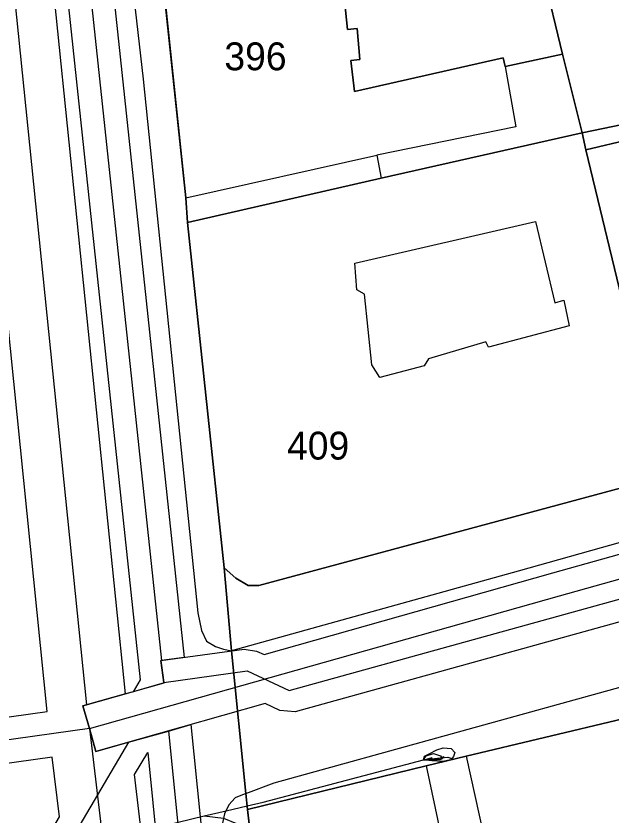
# Model space of a CAD drawing. Extents: x -263423 to -261326, y -1240067 to -1237864.
# Drawn here: x -263190.5 to -263147.7, y -1239708 to -1239650.6 of the extents above; entities that cross this region are included whole.
import ezdxf

# ---------------------------------------------------------------- set-up
doc = ezdxf.new("R2010")
doc.units = 0
for name, color, linetype in [('body_kn', 7, 'Continuous'), ('kladpar_druhypozemkov', 7, 'Continuous'), ('kladpar_hranice', 7, 'Continuous'), ('kladpar_parcelnecisla', 7, 'Continuous'), ('kladpar_plochy', 7, 'Continuous'), ('tarchy_linie', 7, 'Continuous'), ('zappar_hrandruhpozemk', 7, 'Continuous')]:
    doc.layers.add(name, color=color, linetype=linetype)

msp = doc.modelspace()

# ---------------------------------------------------------------- linework, layer by layer
at = {"layer": 'body_kn'}
for p, q in [((-263166.69, -1239651.56), (-263166.69, -1239651.56)), ((-263165.99, -1239651.5), (-263165.99, -1239651.5)), ((-263151.27, -1239653.34), (-263151.27, -1239653.34)), ((-263166.44, -1239653.79), (-263166.44, -1239653.79)), ((-263165.8, -1239653.72), (-263165.8, -1239653.72)), ((-263155.52, -1239653.59), (-263155.52, -1239653.59)), ((-263155.39, -1239654.23), (-263155.39, -1239654.23)), ((-263155.39, -1239654.23), (-263155.39, -1239654.23)), ((-263181.35, -1239655.13), (-263181.35, -1239655.13)), ((-263166.18, -1239656.01), (-263166.18, -1239656.01)), ((-263154.62, -1239658.55), (-263154.62, -1239658.55)), ((-263149.86, -1239658.99), (-263149.86, -1239658.99)), ((-263149.86, -1239658.99), (-263149.86, -1239658.99)), ((-263149.61, -1239660.19), (-263149.61, -1239660.19)), ((-263164.59, -1239660.58), (-263164.59, -1239660.58)), ((-263164.59, -1239660.58), (-263164.59, -1239660.58)), ((-263164.27, -1239662.23), (-263164.27, -1239662.23)), ((-263178.29, -1239663.64), (-263178.29, -1239663.64)), ((-263178.29, -1239663.64), (-263178.29, -1239663.64)), ((-263178.16, -1239665.42), (-263178.16, -1239665.42)), ((-263153.22, -1239665.34), (-263153.22, -1239665.34)), ((-263166.16, -1239668.33), (-263166.16, -1239668.33)), ((-263166.16, -1239668.33), (-263166.16, -1239668.33)), ((-263166.03, -1239670.24), (-263166.03, -1239670.24)), ((-263165.46, -1239670.56), (-263165.46, -1239670.56)), ((-263151.82, -1239671.18), (-263151.82, -1239671.18)), ((-263151.18, -1239670.99), (-263151.18, -1239670.99)), ((-263150.8, -1239672.84), (-263150.8, -1239672.84)), ((-263156.76, -1239673.98), (-263156.76, -1239673.98)), ((-263156.57, -1239674.36), (-263156.57, -1239674.36)), ((-263160.89, -1239675.19), (-263160.89, -1239675.19)), ((-263164.95, -1239675.64), (-263164.95, -1239675.64)), ((-263161.2, -1239675.7), (-263161.2, -1239675.7)), ((-263164.38, -1239676.53), (-263164.38, -1239676.53)), ((-263175.53, -1239690.19), (-263175.53, -1239690.19)), ((-263154.45, -1239690.43), (-263154.45, -1239690.43)), ((-263151.96, -1239690.56), (-263151.96, -1239690.56)), ((-263174.7, -1239690.95), (-263174.7, -1239690.95)), ((-263173.81, -1239691.46), (-263173.81, -1239691.46)), ((-263173.05, -1239691.46), (-263173.05, -1239691.46)), ((-263151.5, -1239692.2), (-263151.5, -1239692.2)), ((-263177.43, -1239693.43), (-263177.43, -1239693.43)), ((-263177.17, -1239694.7), (-263177.17, -1239694.7)), ((-263176.79, -1239695.46), (-263176.79, -1239695.46)), ((-263176.16, -1239695.85), (-263176.16, -1239695.85)), ((-263175.58, -1239696.04), (-263175.58, -1239696.04)), ((-263174.1, -1239696.03), (-263174.1, -1239696.03)), ((-263178.4, -1239696.63), (-263178.4, -1239696.63)), ((-263175.01, -1239696.16), (-263175.01, -1239696.16)), ((-263173.21, -1239696.17), (-263173.21, -1239696.17)), ((-263172.66, -1239696.42), (-263172.66, -1239696.42)), ((-263180.07, -1239696.86), (-263180.07, -1239696.86)), ((-263180.04, -1239696.86), (-263180.04, -1239696.86)), ((-263173.88, -1239697.59), (-263173.88, -1239697.59)), ((-263181.56, -1239698.23), (-263181.56, -1239698.23)), ((-263179.85, -1239698.42), (-263179.85, -1239698.42)), ((-263179.85, -1239698.42), (-263179.85, -1239698.42)), ((-263179.84, -1239698.46), (-263179.84, -1239698.46)), ((-263182.62, -1239699.24), (-263182.62, -1239699.24)), ((-263182.62, -1239699.24), (-263182.62, -1239699.24)), ((-263182.06, -1239699.09), (-263182.06, -1239699.09)), ((-263170.87, -1239699.01), (-263170.87, -1239699.01)), ((-263185.41, -1239700.03), (-263185.41, -1239700.03)), ((-263172.59, -1239699.94), (-263172.59, -1239699.94)), ((-263188.22, -1239700.5), (-263188.22, -1239700.5)), ((-263185.66, -1239700.1), (-263185.66, -1239700.1)), ((-263185.66, -1239700.1), (-263185.66, -1239700.1)), ((-263171.54, -1239700.43), (-263171.54, -1239700.43)), ((-263170.45, -1239700.53), (-263170.45, -1239700.53)), ((-263185.2, -1239701.74), (-263185.2, -1239701.74)), ((-263185.2, -1239701.74), (-263185.2, -1239701.74)), ((-263177.92, -1239701.45), (-263177.92, -1239701.45)), ((-263179.52, -1239701.91), (-263179.52, -1239701.91)), ((-263179.52, -1239701.91), (-263179.52, -1239701.91)), ((-263182.4, -1239702.72), (-263182.4, -1239702.72)), ((-263182.4, -1239702.72), (-263182.4, -1239702.72)), ((-263184.74, -1239703.38), (-263184.74, -1239703.38)), ((-263181.02, -1239703.45), (-263181.02, -1239703.45)), ((-263160.52, -1239703.53), (-263160.52, -1239703.53)), ((-263160.29, -1239703.26), (-263160.29, -1239703.26)), ((-263159.83, -1239703.11), (-263159.83, -1239703.11)), ((-263159.25, -1239703.16), (-263159.25, -1239703.16)), ((-263158.99, -1239703.45), (-263158.99, -1239703.45)), ((-263187.86, -1239703.78), (-263187.86, -1239703.78)), ((-263161.24, -1239703.99), (-263161.24, -1239703.99)), ((-263161.24, -1239703.99), (-263161.24, -1239703.99)), ((-263161.18, -1239703.72), (-263161.18, -1239703.72)), ((-263161.18, -1239703.72), (-263161.18, -1239703.72)), ((-263161.11, -1239703.95), (-263161.11, -1239703.95)), ((-263161.11, -1239703.95), (-263161.11, -1239703.95)), ((-263161.08, -1239704.01), (-263161.08, -1239704.01)), ((-263161.05, -1239703.68), (-263161.05, -1239703.68)), ((-263160.84, -1239703.56), (-263160.84, -1239703.56)), ((-263160.65, -1239704.04), (-263160.65, -1239704.04)), ((-263160.61, -1239703.81), (-263160.61, -1239703.81)), ((-263160.5, -1239704.01), (-263160.5, -1239704.01)), ((-263160.39, -1239703.97), (-263160.39, -1239703.97)), ((-263160.07, -1239703.99), (-263160.07, -1239703.99)), ((-263160.02, -1239703.69), (-263160.02, -1239703.69)), ((-263160.02, -1239703.84), (-263160.02, -1239703.84)), ((-263159.95, -1239703.81), (-263159.95, -1239703.81)), ((-263159.94, -1239703.83), (-263159.94, -1239703.83)), ((-263159.9, -1239703.91), (-263159.9, -1239703.91)), ((-263159.86, -1239704.1), (-263159.86, -1239704.1)), ((-263159.75, -1239703.74), (-263159.75, -1239703.74)), ((-263159.5, -1239703.78), (-263159.5, -1239703.78)), ((-263159.29, -1239703.87), (-263159.29, -1239703.87)), ((-263159.29, -1239703.97), (-263159.29, -1239703.97)), ((-263159.23, -1239703.98), (-263159.23, -1239703.98)), ((-263159.09, -1239703.73), (-263159.09, -1239703.73)), ((-263158.18, -1239703.72), (-263158.18, -1239703.72)), ((-263158.18, -1239703.72), (-263158.18, -1239703.72)), ((-263161.04, -1239704.42), (-263161.04, -1239704.42)), ((-263161.04, -1239704.42), (-263161.04, -1239704.42)), ((-263181.97, -1239705.04), (-263181.97, -1239705.04)), ((-263181.97, -1239705.04), (-263181.97, -1239705.04)), ((-263171.95, -1239705.63), (-263171.95, -1239705.63)), ((-263173.98, -1239706.39), (-263173.98, -1239706.39)), ((-263173.98, -1239706.39), (-263173.98, -1239706.39)), ((-263174.75, -1239706.71), (-263174.75, -1239706.71)), ((-263175.19, -1239707.22), (-263175.19, -1239707.22)), ((-263173.89, -1239707.28), (-263173.89, -1239707.28)), ((-263173.86, -1239707.54), (-263173.86, -1239707.54)), ((-263172.74, -1239707.02), (-263172.74, -1239707.02)), ((-263176.98, -1239707.99), (-263176.98, -1239707.99)), ((-263176.98, -1239707.99), (-263176.98, -1239707.99)), ((-263175.51, -1239707.85), (-263175.51, -1239707.85)), ((-263175.4, -1239707.63), (-263175.4, -1239707.63))]:
    msp.add_line(p, q, dxfattribs=at)
at = {"layer": 'kladpar_druhypozemkov'}
for p, q in [((-263172.7, -1239652.53), (-263172.7, -1239652.53)), ((-263168.7, -1239680.03), (-263168.7, -1239680.03))]:
    msp.add_line(p, q, dxfattribs=at)
at = {"layer": 'kladpar_hranice'}
msp.add_line((-263161.04, -1239704.42), (-263158.18, -1239703.72), dxfattribs=at)
for points in [[(-263187.46, -1239570.84), (-263187.16, -1239578.29), (-263186.84, -1239581.78), (-263187.22, -1239582.54), (-263185.87, -1239594.86), (-263184.65, -1239604.83), (-263183.3, -1239615.82), (-263182.92, -1239618.55), (-263181.63, -1239633.53), (-263180.28, -1239644.77), (-263179.9, -1239648.27), (-263178.29, -1239663.64), (-263178.16, -1239665.42), (-263175.53, -1239690.19), (-263175.01, -1239696.16), (-263173.98, -1239706.39), (-263173.86, -1239707.54), (-263171.93, -1239724.56)], [(-263147.54, -1239640.76), (-263145.28, -1239649.97), (-263143.39, -1239657.65), (-263149.86, -1239658.99), (-263151.27, -1239653.34), (-263154.01, -1239642.03), (-263147.54, -1239640.76)], [(-263154.01, -1239642.03), (-263151.27, -1239653.34), (-263155.39, -1239654.23), (-263155.52, -1239653.59), (-263166.18, -1239656.01), (-263166.44, -1239653.79), (-263165.8, -1239653.72), (-263165.99, -1239651.5), (-263166.69, -1239651.56), (-263167.34, -1239645.28), (-263154.01, -1239642.03)], [(-263168.16, -1239645.47), (-263167.34, -1239645.28), (-263166.69, -1239651.56), (-263165.99, -1239651.5), (-263165.8, -1239653.72), (-263166.44, -1239653.79), (-263166.18, -1239656.01), (-263155.52, -1239653.59), (-263155.39, -1239654.23), (-263151.27, -1239653.34), (-263149.86, -1239658.99), (-263164.27, -1239662.23), (-263178.16, -1239665.42), (-263178.29, -1239663.64), (-263179.9, -1239648.27), (-263168.16, -1239645.47)], [(-263141.55, -1239657.29), (-263140.09, -1239662.61), (-263145.16, -1239664), (-263146.37, -1239659.43), (-263149.61, -1239660.19), (-263149.86, -1239658.99), (-263143.39, -1239657.65), (-263141.55, -1239657.29)], [(-263149.86, -1239658.99), (-263149.61, -1239660.19), (-263144.82, -1239680.01), (-263144.63, -1239680.77), (-263144.12, -1239682.87), (-263143.93, -1239683.63), (-263173.05, -1239691.46), (-263173.81, -1239691.46), (-263174.7, -1239690.95), (-263175.53, -1239690.19), (-263178.16, -1239665.42), (-263164.27, -1239662.23), (-263149.86, -1239658.99)], [(-263137.42, -1239661.9), (-263133.61, -1239677.22), (-263134.86, -1239677.53), (-263144.82, -1239680.01), (-263149.61, -1239660.19), (-263146.37, -1239659.43), (-263145.16, -1239664), (-263140.09, -1239662.61), (-263139.83, -1239662.54), (-263138.63, -1239662.22), (-263137.42, -1239661.9)], [(-263146.95, -1239701.04), (-263158.18, -1239703.72), (-263161.04, -1239704.42), (-263173.86, -1239707.54), (-263173.98, -1239706.39), (-263175.01, -1239696.16), (-263175.53, -1239690.19), (-263174.7, -1239690.95), (-263173.81, -1239691.46), (-263173.05, -1239691.46), (-263143.93, -1239683.63)], [(-263158.18, -1239703.72), (-263146.95, -1239701.04), (-263133.95, -1239737.76), (-263133.38, -1239737.64), (-263131.79, -1239742.59), (-263128.22, -1239753.71), (-263127.39, -1239756.19), (-263167.44, -1239759.51), (-263171.93, -1239724.56), (-263173.86, -1239707.54), (-263161.04, -1239704.42)]]:
    msp.add_lwpolyline(points, dxfattribs=at)
at = {"layer": 'kladpar_plochy'}
for p, q in [((-263179.9, -1239648.27), (-263178.29, -1239663.64)), ((-263178.29, -1239663.64), (-263178.16, -1239665.42)), ((-263178.16, -1239665.42), (-263175.53, -1239690.19)), ((-263175.53, -1239690.19), (-263175.01, -1239696.16)), ((-263175.01, -1239696.16), (-263173.98, -1239706.39)), ((-263158.18, -1239703.72), (-263146.95, -1239701.04)), ((-263161.04, -1239704.42), (-263158.18, -1239703.72)), ((-263173.86, -1239707.54), (-263161.04, -1239704.42)), ((-263173.98, -1239706.39), (-263173.86, -1239707.54)), ((-263171.93, -1239724.56), (-263173.86, -1239707.54)), ((-263173.86, -1239707.54), (-263171.93, -1239724.56))]:
    msp.add_line(p, q, dxfattribs=at)
for points in [[(-263147.54, -1239640.76), (-263145.28, -1239649.97), (-263143.39, -1239657.65), (-263149.86, -1239658.99), (-263151.27, -1239653.34), (-263154.01, -1239642.03)], [(-263154.01, -1239642.03), (-263151.27, -1239653.34), (-263155.39, -1239654.23), (-263155.52, -1239653.59), (-263166.18, -1239656.01), (-263166.44, -1239653.79), (-263165.8, -1239653.72), (-263165.99, -1239651.5), (-263166.69, -1239651.56), (-263167.34, -1239645.28)], [(-263168.16, -1239645.47), (-263167.34, -1239645.28), (-263166.69, -1239651.56), (-263165.99, -1239651.5), (-263165.8, -1239653.72), (-263166.44, -1239653.79), (-263166.18, -1239656.01), (-263155.52, -1239653.59), (-263155.39, -1239654.23), (-263151.27, -1239653.34), (-263149.86, -1239658.99), (-263164.27, -1239662.23), (-263178.16, -1239665.42), (-263178.29, -1239663.64), (-263179.9, -1239648.27)], [(-263141.55, -1239657.29), (-263140.09, -1239662.61), (-263145.16, -1239664), (-263146.37, -1239659.43), (-263149.61, -1239660.19), (-263149.86, -1239658.99), (-263143.39, -1239657.65)], [(-263149.86, -1239658.99), (-263149.61, -1239660.19), (-263144.82, -1239680.01), (-263144.63, -1239680.77), (-263144.12, -1239682.87), (-263143.93, -1239683.63), (-263173.05, -1239691.46), (-263173.81, -1239691.46), (-263174.7, -1239690.95), (-263175.53, -1239690.19), (-263178.16, -1239665.42), (-263164.27, -1239662.23)], [(-263137.42, -1239661.9), (-263133.61, -1239677.22), (-263134.86, -1239677.53), (-263144.82, -1239680.01), (-263149.61, -1239660.19), (-263146.37, -1239659.43), (-263145.16, -1239664), (-263140.09, -1239662.61), (-263139.83, -1239662.54), (-263138.63, -1239662.22)]]:
    msp.add_lwpolyline(points, close=True, dxfattribs=at)
msp.add_lwpolyline([(-263146.95, -1239701.04), (-263158.18, -1239703.72), (-263161.04, -1239704.42), (-263173.86, -1239707.54), (-263173.98, -1239706.39), (-263175.01, -1239696.16), (-263175.53, -1239690.19), (-263174.7, -1239690.95), (-263173.81, -1239691.46), (-263173.05, -1239691.46), (-263143.93, -1239683.63)], dxfattribs=at)
at = {"layer": 'tarchy_linie'}
msp.add_line((-263192.88, -1239575.95), (-263180.04, -1239696.86), dxfattribs=at)
for points in [[(-263268.71, -1238927.12), (-263267.79, -1238939.46), (-263261.39, -1238992.43), (-263256.88, -1239047.83), (-263250.48, -1239103.25), (-263243.25, -1239168.79), (-263236.15, -1239234.34), (-263229.56, -1239288.24), (-263223.56, -1239342.68), (-263214.78, -1239419.75), (-263206.52, -1239497.31), (-263198.58, -1239574.76), (-263191.68, -1239638.38), (-263185.41, -1239700.03)], [(-263193.1, -1239574.41), (-263193.2, -1239574.43), (-263192.88, -1239575.95), (-263192.56, -1239577.47), (-263191.12, -1239577.17), (-263178.4, -1239696.63), (-263180.04, -1239696.86), (-263180.07, -1239696.86), (-263179.85, -1239698.42), (-263179.84, -1239698.46), (-263182.06, -1239699.09), (-263182.62, -1239699.24), (-263185.41, -1239700.03), (-263185.66, -1239700.1), (-263185.2, -1239701.74), (-263184.74, -1239703.38), (-263182.4, -1239702.72), (-263179.52, -1239701.91), (-263177.92, -1239701.45), (-263175.71, -1239723.46), (-263163.15, -1239829.86), (-263160.12, -1239829.56), (-263160.13, -1239831.12), (-263160.13, -1239832.68)], [(-263182.62, -1239699.24), (-263188.84, -1239638.08), (-263195.58, -1239575.96), (-263194.6, -1239575.78), (-263181.56, -1239698.23), (-263182.06, -1239699.09), (-263182.62, -1239699.24)], [(-263230.88, -1239706.5), (-263188.22, -1239700.5), (-263194.5, -1239638.68), (-263201.24, -1239576.77), (-263248.04, -1239582.1)], [(-263179.85, -1239698.42), (-263173.88, -1239697.59), (-263170.87, -1239699.01), (-263120.93, -1239685.18), (-263076.48, -1239673.23), (-263039.2, -1239662.63), (-262985.5, -1239647.83), (-262924.66, -1239632.02), (-262915.43, -1239631.16), (-262840.91, -1239608.6), (-262834.87, -1239603.16), (-262831.96, -1239601.93), (-262815.48, -1239596.45)], [(-263185.2, -1239701.74), (-263151.5, -1239692.2), (-263118.32, -1239682.9), (-263078.14, -1239672.76), (-263026.9, -1239658.04), (-262972.11, -1239643.08), (-262917.68, -1239628.4), (-262867.28, -1239613.64), (-262817.29, -1239598.81)], [(-262985.09, -1239649.35), (-263038.78, -1239664.15), (-263076.06, -1239674.75), (-263117.13, -1239685.79), (-263120.29, -1239686.64), (-263120.52, -1239686.7), (-263121.79, -1239687.05), (-263170.45, -1239700.53), (-263171.54, -1239700.43), (-263172.59, -1239699.94), (-263184.74, -1239703.38), (-263185.2, -1239701.74), (-263185.66, -1239700.1)], [(-263185.66, -1239700.1), (-263179.84, -1239698.46), (-263179.85, -1239698.42), (-263180.07, -1239696.86), (-263174.1, -1239696.03), (-263173.21, -1239696.17), (-263172.66, -1239696.42), (-263151.96, -1239690.56), (-263118.76, -1239681.26), (-263078.58, -1239671.12), (-263027.36, -1239656.4)], [(-263224.19, -1239691.23), (-263217.93, -1239690.05), (-263217.18, -1239690.2), (-263216.5, -1239691.44), (-263216.29, -1239692.69), (-263215.81, -1239696.48), (-263215.12, -1239701.56), (-263214.52, -1239705.12), (-263213.73, -1239710.83), (-263213.69, -1239715.49), (-263213.72, -1239716.07), (-263213.61, -1239716.44), (-263213.1, -1239716.53), (-263212.47, -1239716.38), (-263209.26, -1239714.91), (-263206.04, -1239713.63), (-263192.73, -1239711.7), (-263190.42, -1239711.05), (-263183.74, -1239709.64), (-263176.98, -1239707.99), (-263175.58, -1239708.16), (-263173.72, -1239708.94)], [(-263185.2, -1239701.74), (-263230.36, -1239708.08), (-263276.2, -1239715), (-263322.22, -1239722), (-263350.78, -1239726.36)], [(-263185.2, -1239701.74), (-263177.2, -1239769.3), (-263169.7, -1239837.34), (-263162.04, -1239904.96), (-263157.06, -1239950.07)], [(-263179.52, -1239701.91), (-263177.35, -1239723.64), (-263164.61, -1239831.56), (-263160.93, -1239881.34), (-263152.42, -1239949.77)], [(-263182.4, -1239702.72), (-263189.85, -1239715.38), (-263230.51, -1239721.58)], [(-263181.97, -1239705.04), (-263181.02, -1239703.45), (-263179.17, -1239722), (-263179.95, -1239722.04), (-263181.97, -1239705.04)], [(-263176.98, -1239707.99), (-263175.4, -1239707.63), (-263173.89, -1239707.28), (-263172.74, -1239707.02), (-263161.24, -1239703.99), (-263161.05, -1239703.68), (-263160.52, -1239703.53), (-263160.02, -1239703.69), (-263159.95, -1239703.81), (-263159.94, -1239703.83), (-263159.9, -1239703.91), (-263160.07, -1239703.99), (-263160.39, -1239703.97), (-263161.24, -1239703.99)], [(-263161.18, -1239703.72), (-263160.84, -1239703.56), (-263160.29, -1239703.26), (-263159.83, -1239703.11), (-263159.25, -1239703.16), (-263158.99, -1239703.45), (-263159.09, -1239703.73), (-263159.29, -1239703.97), (-263159.86, -1239704.1), (-263160.65, -1239704.04), (-263161.08, -1239704.01), (-263161.24, -1239703.99), (-263161.18, -1239703.72)], [(-263231.61, -1239720.18), (-263190.81, -1239713.96), (-263187.35, -1239708.08), (-263187.86, -1239703.78), (-263229.84, -1239709.68), (-263275.95, -1239716.62)], [(-263161.24, -1239703.99), (-263160.5, -1239704.01), (-263160.39, -1239703.97), (-263160.02, -1239703.84), (-263159.95, -1239703.81), (-263159.75, -1239703.74)], [(-263161.24, -1239703.99), (-263161.11, -1239703.95), (-263160.61, -1239703.81)], [(-263161.11, -1239703.95), (-263160.02, -1239703.84), (-263159.94, -1239703.83), (-263159.5, -1239703.78), (-263159.29, -1239703.87), (-263159.23, -1239703.98)]]:
    msp.add_lwpolyline(points, dxfattribs=at)
at = {"layer": 'zappar_hrandruhpozemk'}
for p, q in [((-263189.63, -1239581.09), (-263181.35, -1239655.13)), ((-263155.39, -1239654.23), (-263154.62, -1239658.55)), ((-263154.62, -1239658.55), (-263164.59, -1239660.58)), ((-263178.29, -1239663.64), (-263164.59, -1239660.58)), ((-263164.59, -1239660.58), (-263164.27, -1239662.23)), ((-263164.95, -1239675.64), (-263165.46, -1239670.56)), ((-263099.39, -1239674.92), (-263154.45, -1239690.43)), ((-263154.45, -1239690.43), (-263175.01, -1239696.16)), ((-263171.95, -1239705.63), (-263142.07, -1239697.35)), ((-263158.18, -1239703.72), (-263154.99, -1239718.26)), ((-263161.04, -1239704.42), (-263157.97, -1239719.09)), ((-263173.98, -1239706.39), (-263171.95, -1239705.63))]:
    msp.add_line(p, q, dxfattribs=at)
for points in [[(-263181.35, -1239655.13), (-263177.43, -1239693.43), (-263177.17, -1239694.7), (-263176.79, -1239695.46), (-263176.16, -1239695.85), (-263175.58, -1239696.04), (-263175.01, -1239696.16)], [(-263166.16, -1239668.33), (-263153.22, -1239665.34), (-263151.82, -1239671.18), (-263151.18, -1239670.99), (-263150.8, -1239672.84), (-263156.57, -1239674.36), (-263156.76, -1239673.98), (-263160.89, -1239675.19), (-263161.2, -1239675.7), (-263164.38, -1239676.53), (-263164.95, -1239675.64)], [(-263165.46, -1239670.56), (-263166.03, -1239670.24), (-263166.16, -1239668.33)], [(-263173.98, -1239706.39), (-263174.75, -1239706.71), (-263175.19, -1239707.22), (-263175.51, -1239707.85), (-263175.69, -1239708.62), (-263173.58, -1239725.07), (-263169.41, -1239759.77)]]:
    msp.add_lwpolyline(points, dxfattribs=at)

# ---------------------------------------------------------------- texts
at = {"layer": 'kladpar_parcelnecisla'}
for s, p in [('396', (-263175.521, -1239654.49)), ('409', (-263171.03, -1239682.43))]:
    msp.add_text(s, height=2, dxfattribs=at).set_placement(p)

doc.saveas('drawing.dxf')
